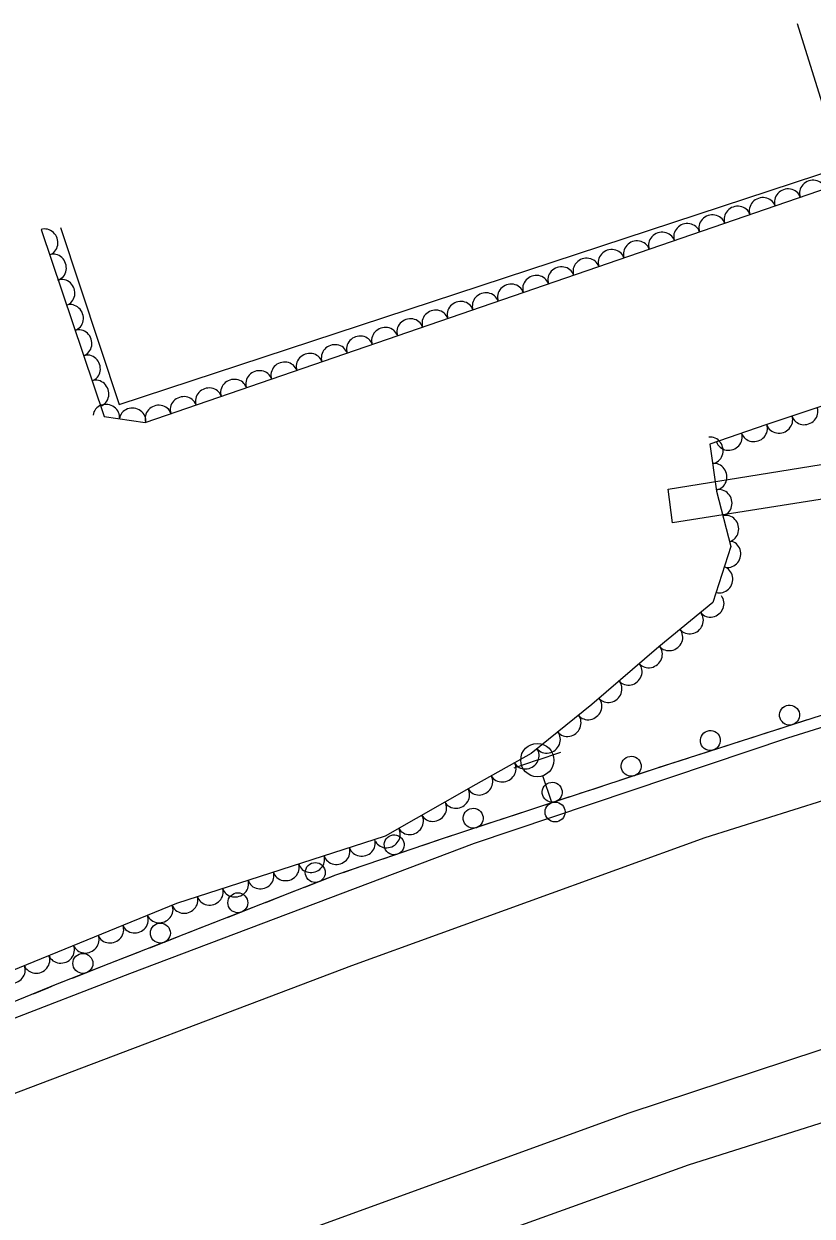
# Model space of a CAD drawing. Extents: x 1722896 to 1754269, y 648279 to 666297.
# Drawn here: x 1743100.9 to 1743219.4, y 651857.8 to 652037.1 of the extents above; entities that cross this region are included whole.
import ezdxf

# ---------------------------------------------------------------- set-up
doc = ezdxf.new("R2010")
doc.units = 0
for name, color, linetype in [('DESIGN - CENTERLINE - Proposed', 7, 'Continuous'), ('DESIGN - CENTERLINE - Proposed Text', 7, 'Continuous'), ('DESIGN - SCRATCH - User 1', 7, 'Continuous'), ('SURVEY - CENTERLINE - Preliminary Text', 7, 'Continuous'), ('SURVEY - DTM - Breaklines', 7, 'Continuous'), ('SURVEY - VEGETATION - Features with Text', 7, 'Continuous')]:
    doc.layers.add(name, color=color, linetype=linetype)

msp = doc.modelspace()

# ---------------------------------------------------------------- linework, layer by layer
at = {"layer": 'DESIGN - CENTERLINE - Proposed'}
msp.add_lwpolyline([(1743459.44, 652004.88), (1743417.43, 651996.48), (1743383.3, 651990.11), (1743297.52, 651977.21), (1743230.41, 651967.15), (1743198.42, 651962.07), (1743197.73, 651967.15), (1743231.29, 651972.58), (1743278.39, 651978.96), (1743320.12, 651985.05), (1743358.23, 651990.81), (1743409.69, 651999.38), (1743458.57, 652009.82), (1743459.44, 652004.88)], dxfattribs=at)
at = {"layer": 'DESIGN - CENTERLINE - Proposed Text'}
msp.add_lwpolyline([(1743106.46, 652006.51), (1743115.25, 651979.9), (1743223.9, 652015.6), (1743217.18, 652037.12)], dxfattribs=at)
at = {"layer": 'DESIGN - SCRATCH - User 1'}
for points in [[(1743365.85, 651977.34), (1743332.79, 651966.42), (1743295.19, 651955.7), (1743248.55, 651942.05), (1743198.11, 651925.85), (1743163.63, 651914.49), (1743147.77, 651909.08), (1743105.66, 651892.59), (1743020.15, 651857.45), (1742984.3, 651841.33), (1742947.3, 651823.17), (1742893.81, 651795.58), (1742859.89, 651777.58), (1742850.32, 651773.45), (1742836.72, 651764.69), (1742796.21, 651741.15), (1742760.7, 651718.48), (1742717.06, 651689.37)], [(1743218.62, 651932.44), (1743214.24, 651931.03)], [(1743212.72, 651930.54), (1743210.48, 651929.82)], [(1743206.72, 651928.61), (1743202.34, 651927.21)], [(1743210.48, 651929.82), (1743208.24, 651929.1)], [(1743200.82, 651926.72), (1743198.58, 651926)], [(1743194.83, 651924.77), (1743190.46, 651923.33)], [(1743198.58, 651926), (1743198.11, 651925.85), (1743196.35, 651925.27)], [(1743186.71, 651922.09), (1743184.47, 651921.36)], [(1743188.94, 651922.83), (1743186.71, 651922.09)], [(1743182.95, 651920.86), (1743178.58, 651919.42)], [(1743174.83, 651918.18), (1743172.6, 651917.45)], [(1743177.07, 651918.92), (1743174.83, 651918.18)], [(1743171.08, 651916.95), (1743166.71, 651915.51)], [(1743162.96, 651914.26), (1743160.74, 651913.5)], [(1743165.19, 651915.01), (1743163.63, 651914.49), (1743162.96, 651914.26)], [(1743159.23, 651912.99), (1743154.87, 651911.5)], [(1743153.36, 651910.99), (1743151.13, 651910.23)], [(1743147.4, 651908.94), (1743143.12, 651907.26)], [(1743151.13, 651910.23), (1743148.91, 651909.47)], [(1743139.44, 651905.82), (1743137.25, 651904.96)], [(1743141.63, 651906.68), (1743139.44, 651905.82)], [(1743135.76, 651904.38), (1743131.48, 651902.7)], [(1743129.99, 651902.12), (1743127.8, 651901.26)], [(1743124.12, 651899.82), (1743119.84, 651898.14)], [(1743127.8, 651901.26), (1743125.61, 651900.41)], [(1743116.16, 651896.7), (1743113.97, 651895.85)], [(1743118.35, 651897.56), (1743116.16, 651896.7)], [(1743112.48, 651895.26), (1743108.2, 651893.58)], [(1743106.71, 651893), (1743105.66, 651892.59), (1743104.53, 651892.13)], [(1743104.53, 651892.13), (1743102.35, 651891.23)]]:
    msp.add_lwpolyline(points, dxfattribs=at)
for centre, start, end in [((1743215.99, 651933.17), 41.0646, 41.0548), ((1743204.09, 651929.35), 41.0646, 41.0548), ((1743192.19, 651925.48), 41.4956, 41.4858), ((1743180.32, 651921.57), 41.4956, 41.4858), ((1743168.45, 651917.66), 41.4956, 41.4858), ((1743156.59, 651913.67), 42.0829, 42.073), ((1743144.73, 651909.5), 44.6495, 44.6397), ((1743133.09, 651904.95), 44.6495, 44.6397), ((1743121.45, 651900.39), 44.6495, 44.6397), ((1743109.81, 651895.83), 44.6495, 44.6397)]:
    msp.add_arc(centre, 1.5, start, end, dxfattribs=at)
at = {"layer": 'SURVEY - CENTERLINE - Preliminary Text'}
for points in [[(1743077.43, 651879.1), (1743116.86, 651894.33), (1743168.67, 651913.89), (1743215.74, 651929.74), (1743254.87, 651941.98), (1743304.29, 651956.06), (1743358.81, 651970.19), (1743400.83, 651979.85), (1743449.18, 651990.19), (1743483.97, 651996.23), (1743537.74, 652005.08), (1743590.79, 652012.12), (1743653.88, 652018.54), (1743708.61, 652022.88), (1743760.38, 652025.68)], [(1743095.73, 651874.85), (1743150.2, 651895.53), (1743203.3, 651914.75), (1743243.45, 651927.39), (1743287.98, 651940.56), (1743330.85, 651952.38), (1743375.7, 651963.47), (1743416.77, 651973.06), (1743448.51, 651979.7), (1743482.58, 651985.74), (1743514, 651990.88), (1743553.49, 651996.41), (1743594.71, 652001.79), (1743634.28, 652005.93), (1743686.17, 652011.19), (1743726.33, 652013.19), (1743781.43, 652015.13)], [(1743739.5, 651978.58), (1743679.01, 651974.91), (1743622.71, 651969.23), (1743572.43, 651963.4), (1743519.45, 651955.92), (1743471.96, 651948.17), (1743429.05, 651939.5), (1743385.01, 651929.51), (1743338.73, 651918.36), (1743284.73, 651903.06), (1743239.37, 651889.02), (1743191.84, 651873.3), (1743141.97, 651855.15), (1743078.32, 651829.85), (1743022.91, 651805.7), (1742968.99, 651780.4), (1742918.15, 651754.44), (1742878.3, 651732.61), (1742836.55, 651708.83), (1742793.81, 651683.04), (1742729.85, 651640.34)], [(1743745.59, 651968.56), (1743702.2, 651966.48), (1743661.64, 651962.8), (1743624.91, 651958.75), (1743587.39, 651954.5), (1743548.68, 651949.41), (1743511.11, 651944.13), (1743467.3, 651936.28), (1743416.97, 651926.05), (1743359.97, 651912.6), (1743317.49, 651901.43), (1743273.57, 651888.54), (1743200.78, 651865.49), (1743162.5, 651851.7), (1743116, 651833.85), (1743075.19, 651817.15), (1743046.65, 651804.71), (1742999.1, 651783.58), (1742946.09, 651756.96), (1742901.45, 651733.16), (1742857.56, 651709.19), (1742819.18, 651686.44), (1742770.8, 651655.86), (1742732.89, 651629.95)]]:
    msp.add_lwpolyline(points, dxfattribs=at)
at = {"layer": 'SURVEY - DTM - Breaklines'}
for p, q in [((1743178.09, 651926.41), (1743181.64, 651927.62)), ((1743178.09, 651926.41), (1743174.55, 651925.2)), ((1743180.27, 651920.02), (1743178.9, 651924.04))]:
    msp.add_line(p, q, dxfattribs=at)
for centre, radius in [((1743178.09, 651926.41), 2.5), ((1743180.76, 651918.6), 1.5)]:
    msp.add_circle(centre, radius, dxfattribs=at)
at = {"layer": 'SURVEY - VEGETATION - Features with Text'}
msp.add_lwpolyline([(1743103.52, 652006.18), (1743112.99, 651978.06), (1743119.16, 651977.18), (1743226.63, 652014.17), (1743238.92, 652015.79), (1743242.92, 651998.38), (1743236.44, 651984.83), (1743212.45, 651976.8), (1743203.99, 651973.89), (1743205, 651966.83), (1743207.15, 651958.54), (1743204.47, 651950.08), (1743196.36, 651943.45), (1743186.29, 651934.79), (1743177.17, 651927.41), (1743168.83, 651922.73), (1743155.21, 651914.95), (1743123.86, 651904.86), (1743098.02, 651894.27)], dxfattribs=at)
for centre, major_axis in [((1743215.7, 652010.4), (1.89, 0.65)), ((1743219.48, 652011.71), (1.89, 0.65)), ((1743211.92, 652009.1), (1.89, 0.65)), ((1743208.14, 652007.8), (1.89, 0.65)), ((1743200.57, 652005.2), (1.89, 0.65)), ((1743204.35, 652006.5), (1.89, 0.65)), ((1743104.16, 652004.28), (0.64, -1.9)), ((1743196.79, 652003.9), (1.89, 0.65)), ((1743193.01, 652002.59), (1.89, 0.65)), ((1743105.43, 652000.49), (0.64, -1.9)), ((1743185.44, 651999.99), (1.89, 0.65)), ((1743189.22, 652001.29), (1.89, 0.65)), ((1743181.66, 651998.69), (1.89, 0.65)), ((1743106.71, 651996.7), (0.64, -1.9)), ((1743174.09, 651996.09), (1.89, 0.65)), ((1743177.88, 651997.39), (1.89, 0.65)), ((1743170.31, 651994.79), (1.89, 0.65)), ((1743107.99, 651992.91), (0.64, -1.9)), ((1743166.53, 651993.48), (1.89, 0.65)), ((1743158.97, 651990.88), (1.89, 0.65)), ((1743162.75, 651992.18), (1.89, 0.65)), ((1743109.27, 651989.12), (0.64, -1.9)), ((1743155.18, 651989.58), (1.89, 0.65)), ((1743151.4, 651988.28), (1.89, 0.65)), ((1743110.54, 651985.33), (0.64, -1.9)), ((1743143.84, 651985.67), (1.89, 0.65)), ((1743147.62, 651986.98), (1.89, 0.65)), ((1743140.05, 651984.37), (1.89, 0.65)), ((1743132.49, 651981.77), (1.89, 0.65)), ((1743136.27, 651983.07), (1.89, 0.65)), ((1743111.82, 651981.54), (0.64, -1.9)), ((1743128.71, 651980.47), (1.89, 0.65)), ((1743124.92, 651979.17), (1.89, 0.65)), ((1743113.31, 651978.01), (1.98, -0.28)), ((1743117.27, 651977.45), (1.98, -0.28)), ((1743121.14, 651977.87), (1.89, 0.65)), ((1743218.26, 651978.74), (-1.9, -0.64)), ((1743210.68, 651976.19), (-1.89, -0.65)), ((1743214.47, 651977.47), (-1.9, -0.64)), ((1743204.13, 651972.97), (0.28, -1.98)), ((1743206.9, 651974.89), (-1.89, -0.65)), ((1743204.69, 651969.01), (0.28, -1.98)), ((1743205.46, 651965.09), (0.5, -1.94)), ((1743206.46, 651961.21), (0.5, -1.94)), ((1743206.77, 651957.36), (-0.6, -1.91)), ((1743205.57, 651953.55), (-0.6, -1.91)), ((1743204.19, 651949.85), (-1.55, -1.27)), ((1743201.09, 651947.32), (-1.55, -1.27)), ((1743197.99, 651944.79), (-1.55, -1.27)), ((1743194.93, 651942.22), (-1.52, -1.3)), ((1743191.89, 651939.61), (-1.52, -1.3)), ((1743188.86, 651937), (-1.52, -1.3)), ((1743185.82, 651934.41), (-1.56, -1.26)), ((1743182.71, 651931.89), (-1.56, -1.26)), ((1743179.6, 651929.38), (-1.56, -1.26)), ((1743176.4, 651926.98), (-1.74, -0.98)), ((1743172.92, 651925.02), (-1.74, -0.98)), ((1743169.43, 651923.06), (-1.74, -0.98)), ((1743165.95, 651921.08), (-1.74, -0.99)), ((1743162.48, 651919.1), (-1.74, -0.99)), ((1743159.01, 651917.12), (-1.74, -0.99)), ((1743155.53, 651915.13), (-1.74, -0.99)), ((1743151.76, 651913.84), (-1.9, -0.61)), ((1743147.95, 651912.61), (-1.9, -0.61)), ((1743140.33, 651910.16), (-1.9, -0.61)), ((1743144.14, 651911.39), (-1.9, -0.61)), ((1743136.53, 651908.94), (-1.9, -0.61)), ((1743128.91, 651906.49), (-1.9, -0.61)), ((1743132.72, 651907.71), (-1.9, -0.61)), ((1743125.1, 651905.26), (-1.9, -0.61)), ((1743121.37, 651903.84), (-1.85, -0.76)), ((1743113.96, 651900.81), (-1.85, -0.76)), ((1743117.66, 651902.32), (-1.85, -0.76)), ((1743110.26, 651899.29), (-1.85, -0.76)), ((1743106.56, 651897.77), (-1.85, -0.76)), ((1743102.86, 651896.26), (-1.85, -0.76)), ((1743099.16, 651894.74), (-1.85, -0.76))]:
    msp.add_ellipse(centre, major_axis=major_axis, ratio=0.940188, start_param=0, end_param=3.141593, dxfattribs=at)

doc.saveas('drawing.dxf')
